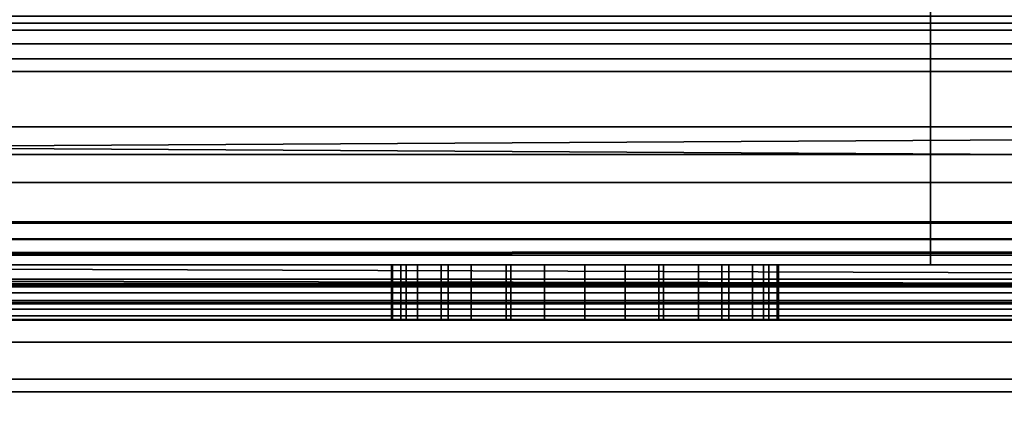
# Model space of a CAD drawing. Header units: millimetres. Extents: x -503 to 6703, y -110 to 249.
# Tile 1000 of 1056: x 4062.77 to 4080.59, y -29.65 to -22.56. Entities that reach past the tile are written whole.
import ezdxf

# ---------------------------------------------------------------- set-up
doc = ezdxf.new("R2010")
doc.units = ezdxf.units.MM
doc.layers.add('152', color=7, linetype='Continuous', true_color=0xffffff)

# ---------------------------------------------------------------- blocks, each defined once
blk = doc.blocks.new('UG_SURFACE_310')
at = {"layer": '152', "color": 250, "linetype": 'Continuous', "lineweight": 35}
for points in [[(4037.5, -21.648, 0.728), (4962.5, -21.648, 0.728), (4962.5, -22.621, 1.379), (4037.5, -22.621, 1.379)], [(4037.5, -23.5, 23.5), (4962.5, -23.5, 23.5), (4962.5, -22.5, 23.5), (4037.5, -22.5, 23.5)], [(4037.5, -22.621, 1.379), (4962.5, -22.621, 1.379), (4962.5, -23.272, 2.352), (4037.5, -23.272, 2.352)], [(4037.5, -23.272, 2.352), (4962.5, -23.272, 2.352), (4962.5, -23.5, 3.5), (4037.5, -23.5, 3.5)], [(4037.5, -23.5, 3.5), (4962.5, -23.5, 3.5), (4962.5, -23.5, 23.5), (4037.5, -23.5, 23.5)]]:
    blk.add_3dface(points, dxfattribs=at)
blk = doc.blocks.new('UG_SURFACE_311')
at = {"layer": '152', "color": 252, "linetype": 'Continuous', "lineweight": 35}
for points in [[(4037.5, -20.228, 24), (4962.5, -20.228, 24), (4962.5, -23.5, 24), (4037.5, -23.5, 24)], [(4037.5, -24.5, 30.5), (4962.5, -24.5, 30.5), (4962.5, -20.25, 30.5), (4037.5, -20.25, 30.5)], [(4037.5, -23, 28), (4962.5, -23, 28), (4962.5, -23.5, 29.5), (4037.5, -23.5, 29.5)], [(4037.5, -23.5, 26.5), (4962.5, -23.5, 26.5), (4962.5, -23, 28), (4037.5, -23, 28)], [(4037.5, -23.5, 0.5), (4962.5, -23.5, 0.5), (4962.5, -24.5, 0.5), (4037.5, -24.5, 0.5)], [(4037.5, -23.5, 24), (4962.5, -23.5, 24), (4962.5, -23.5, 0.5), (4037.5, -23.5, 0.5)], [(4037.5, -23.5, 29.5), (4962.5, -23.5, 29.5), (4962.5, -24.5, 29.5), (4037.5, -24.5, 29.5)], [(4037.5, -24.5, 26.5), (4962.5, -24.5, 26.5), (4962.5, -23.5, 26.5), (4037.5, -23.5, 26.5)], [(4037.5, -24.5, 0.5), (4962.5, -24.5, 0.5), (4962.5, -24.5, 26.5), (4037.5, -24.5, 26.5)], [(4037.5, -24.5, 29.5), (4962.5, -24.5, 29.5), (4962.5, -24.5, 30.5), (4037.5, -24.5, 30.5)]]:
    blk.add_3dface(points, dxfattribs=at)
blk = doc.blocks.new('UG_SURFACE_313')
at = {"layer": '152', "color": 35, "linetype": 'Continuous', "lineweight": 35}
for points in [[(4040, -14.5, 1002), (4114, -14.5, 1002), (4114, -27, 1002), (4040, -27, 1002)], [(4114, -14.5, 1159), (4040, -14.5, 1159), (4040, -27, 1159), (4114, -27, 1159)], [(4079.25, -14.5, 1003), (4040, -14.5, 1003), (4040, -27, 1003), (4079.25, -27, 1003)], [(4079.25, -27, 1158), (4040, -27, 1158), (4040, -14.5, 1158), (4079.25, -14.5, 1158)], [(4082.75, -14.5, 1003), (4079.25, -14.5, 1003), (4079.25, -27, 1003), (4082.75, -27, 1003)], [(4079.25, -14.5, 1158), (4082.75, -14.5, 1158), (4082.75, -27, 1158), (4079.25, -27, 1158)], [(4963, -30, 2017), (4963, -19.41, 2017), (4037, -19.41, 2017), (4037, -24.75, 2017)], [(4039, -19.41, 30.5), (4961, -19.41, 30.5), (4037, -25, 30.5), (4037, -24.75, 30.5)], [(4961, -19.41, 30.5), (4963, -19.41, 30.5), (4963, -25, 30.5), (4037, -25, 30.5)], [(4127, -22.753, 1171.853), (4040, -22.753, 1171.853), (4040, -19.5, 1172.5), (4127, -19.5, 1172.5)], [(4127, -19.5, 996.5), (4040, -19.5, 996.5), (4040, -22.753, 997.147), (4127, -22.753, 997.147)], [(4127, -25.51, 1170.01), (4040, -25.51, 1170.01), (4040, -22.753, 1171.853), (4127, -22.753, 1171.853)], [(4127, -22.753, 997.147), (4040, -22.753, 997.147), (4040, -25.51, 998.99), (4127, -25.51, 998.99)], [(4037, -24.75, 2017), (4037, -30, 2017), (4963, -30, 2017)], [(4037, -30), (4037, -25), (4963, -25), (4963, -30)], [(4037, -25), (4037, -25, 30.5), (4963, -25, 30.5), (4963, -25)], [(4127, -27.353, 1167.253), (4040, -27.353, 1167.253), (4040, -25.51, 1170.01), (4127, -25.51, 1170.01)], [(4127, -25.51, 998.99), (4040, -25.51, 998.99), (4040, -27.353, 1001.747), (4127, -27.353, 1001.747)], [(4040, -27, 1002), (4114, -27, 1002), (4113.979, -27.257, 1002.051)], [(4113.979, -27.257, 1002.051), (4040, -27.26, 1002.035), (4040, -27, 1002)], [(4114, -27, 1159), (4040, -27, 1159), (4040, -27.383, 1158.924), (4113.968, -27.383, 1158.924)], [(4040, -27, 1014.25), (4070.525, -27, 1021.525), (4071.661, -27, 1020.766)], [(4040, -27, 1014.25), (4040, -27, 1035), (4069.5, -27, 1026), (4069.5, -27, 1024)], [(4040, -27, 1014.25), (4069.767, -27, 1022.661), (4070.525, -27, 1021.525)], [(4040, -27, 1035), (4069.767, -27, 1027.339), (4069.5, -27, 1026)], [(4071.661, -27, 1020.766), (4073, -27, 1020.5), (4079.25, -27, 1014.25), (4040, -27, 1014.25)], [(4040, -27, 1035), (4070.525, -27, 1028.475), (4069.767, -27, 1027.339)], [(4040, -27, 1035), (4079.25, -27, 1035), (4073, -27, 1029.5), (4071.661, -27, 1029.234)], [(4071.661, -27, 1029.234), (4070.525, -27, 1028.475), (4040, -27, 1035)], [(4069.5, -27, 1024), (4069.767, -27, 1022.661), (4040, -27, 1014.25)], [(4079.25, -27, 1097.25), (4040, -27, 1097.25), (4072.272, -27, 1100.577), (4073.728, -27, 1100.577)], [(4040, -27, 1097.25), (4069.969, -27, 1102.25), (4070.943, -27, 1101.168)], [(4040, -27, 1110.75), (4079.25, -27, 1110.75), (4073, -27, 1107.5), (4071.577, -27, 1107.197)], [(4070.943, -27, 1101.168), (4072.272, -27, 1100.577), (4040, -27, 1097.25)], [(4040, -27, 1097.25), (4040, -27, 1110.75), (4069.671, -27, 1105.082), (4069.519, -27, 1103.634)], [(4071.577, -27, 1107.197), (4070.399, -27, 1106.342), (4040, -27, 1110.75)], [(4070.399, -27, 1106.342), (4069.671, -27, 1105.082), (4040, -27, 1110.75)], [(4069.519, -27, 1103.634), (4069.969, -27, 1102.25), (4040, -27, 1097.25)], [(4079.25, -27, 1158), (4079.25, -27, 1129.75), (4040, -27, 1129.75), (4040, -27, 1158)], [(4079.25, -27, 1129.75), (4079.25, -27, 1110.75), (4040, -27, 1110.75), (4040, -27, 1129.75)], [(4079.25, -27, 1097.25), (4079.25, -27, 1090.5), (4040, -27, 1090.5), (4040, -27, 1097.25)], [(4079.25, -27, 1090.5), (4079.25, -27, 1035), (4040, -27, 1035), (4040, -27, 1090.5)], [(4079.25, -27, 1014.25), (4079.25, -27, 1003), (4040, -27, 1003), (4040, -27, 1014.25)], [(4069.5, -28, 1026), (4069.5, -27, 1026), (4069.767, -27, 1027.339), (4069.767, -28, 1027.339)], [(4069.5, -27, 1024), (4069.5, -27, 1026), (4069.5, -28, 1026), (4069.5, -28, 1024)], [(4069.767, -28, 1022.661), (4069.767, -27, 1022.661), (4069.5, -27, 1024), (4069.5, -28, 1024)], [(4069.519, -28, 1103.634), (4069.519, -27, 1103.634), (4069.671, -27, 1105.082), (4069.671, -28, 1105.082)], [(4069.969, -28, 1102.25), (4069.969, -27, 1102.25), (4069.519, -27, 1103.634), (4069.519, -28, 1103.634)], [(4069.671, -28, 1105.082), (4069.671, -27, 1105.082), (4070.399, -27, 1106.342), (4070.399, -28, 1106.342)], [(4069.767, -28, 1027.339), (4069.767, -27, 1027.339), (4070.525, -27, 1028.475), (4070.525, -28, 1028.475)], [(4070.525, -28, 1021.525), (4070.525, -27, 1021.525), (4069.767, -27, 1022.661), (4069.767, -28, 1022.661)], [(4070.943, -28, 1101.168), (4070.943, -27, 1101.168), (4069.969, -27, 1102.25), (4069.969, -28, 1102.25)], [(4070.399, -28, 1106.342), (4070.399, -27, 1106.342), (4071.577, -27, 1107.197), (4071.577, -28, 1107.197)], [(4070.525, -28, 1028.475), (4070.525, -27, 1028.475), (4071.661, -27, 1029.234), (4071.661, -28, 1029.234)], [(4071.661, -28, 1020.766), (4071.661, -27, 1020.766), (4070.525, -27, 1021.525), (4070.525, -28, 1021.525)], [(4072.272, -28, 1100.577), (4072.272, -27, 1100.577), (4070.943, -27, 1101.168), (4070.943, -28, 1101.168)], [(4071.577, -28, 1107.197), (4071.577, -27, 1107.197), (4073, -27, 1107.5), (4073, -28, 1107.5)], [(4071.661, -28, 1029.234), (4071.661, -27, 1029.234), (4073, -27, 1029.5), (4073, -28, 1029.5)], [(4073, -28, 1020.5), (4073, -27, 1020.5), (4071.661, -27, 1020.766), (4071.661, -28, 1020.766)], [(4073.728, -28, 1100.577), (4073.728, -27, 1100.577), (4072.272, -27, 1100.577), (4072.272, -28, 1100.577)], [(4079.25, -27, 1014.25), (4073, -27, 1020.5), (4074.339, -27, 1020.766)], [(4074.424, -27, 1107.197), (4073, -27, 1107.5), (4079.25, -27, 1110.75)], [(4074.339, -27, 1029.234), (4073, -27, 1029.5), (4079.25, -27, 1035)], [(4073, -28, 1029.5), (4073, -27, 1029.5), (4074.339, -27, 1029.234), (4074.339, -28, 1029.234)], [(4074.339, -28, 1020.766), (4074.339, -27, 1020.766), (4073, -27, 1020.5), (4073, -28, 1020.5)], [(4073, -28, 1107.5), (4073, -27, 1107.5), (4074.424, -27, 1107.197), (4074.424, -28, 1107.197)], [(4079.25, -27, 1097.25), (4073.728, -27, 1100.577), (4075.057, -27, 1101.168)], [(4075.057, -28, 1101.168), (4075.057, -27, 1101.168), (4073.728, -27, 1100.577), (4073.728, -28, 1100.577)], [(4079.25, -27, 1035), (4075.475, -27, 1028.475), (4074.339, -27, 1029.234)], [(4074.339, -27, 1020.766), (4075.475, -27, 1021.525), (4079.25, -27, 1014.25)], [(4074.339, -28, 1029.234), (4074.339, -27, 1029.234), (4075.475, -27, 1028.475), (4075.475, -28, 1028.475)], [(4075.475, -28, 1021.525), (4075.475, -27, 1021.525), (4074.339, -27, 1020.766), (4074.339, -28, 1020.766)], [(4079.25, -27, 1110.75), (4075.601, -27, 1106.342), (4074.424, -27, 1107.197)], [(4074.424, -28, 1107.197), (4074.424, -27, 1107.197), (4075.601, -27, 1106.342), (4075.601, -28, 1106.342)], [(4075.057, -27, 1101.168), (4076.031, -27, 1102.25), (4079.25, -27, 1097.25)], [(4076.031, -28, 1102.25), (4076.031, -27, 1102.25), (4075.057, -27, 1101.168), (4075.057, -28, 1101.168)], [(4079.25, -27, 1035), (4076.233, -27, 1027.339), (4075.475, -27, 1028.475)], [(4075.475, -27, 1021.525), (4076.233, -27, 1022.661), (4079.25, -27, 1014.25)], [(4075.475, -28, 1028.475), (4075.475, -27, 1028.475), (4076.233, -27, 1027.339), (4076.233, -28, 1027.339)], [(4076.233, -28, 1022.661), (4076.233, -27, 1022.661), (4075.475, -27, 1021.525), (4075.475, -28, 1021.525)], [(4079.25, -27, 1110.75), (4076.329, -27, 1105.082), (4075.601, -27, 1106.342)], [(4075.601, -28, 1106.342), (4075.601, -27, 1106.342), (4076.329, -27, 1105.082), (4076.329, -28, 1105.082)], [(4079.25, -27, 1097.25), (4076.031, -27, 1102.25), (4076.481, -27, 1103.634)], [(4076.481, -28, 1103.634), (4076.481, -27, 1103.634), (4076.031, -27, 1102.25), (4076.031, -28, 1102.25)], [(4079.25, -27, 1014.25), (4076.233, -27, 1022.661), (4076.5, -27, 1024)], [(4076.5, -27, 1026), (4076.233, -27, 1027.339), (4079.25, -27, 1035)], [(4076.233, -28, 1027.339), (4076.233, -27, 1027.339), (4076.5, -27, 1026), (4076.5, -28, 1026)], [(4076.5, -28, 1024), (4076.5, -27, 1024), (4076.233, -27, 1022.661), (4076.233, -28, 1022.661)], [(4076.481, -27, 1103.634), (4076.329, -27, 1105.082), (4079.25, -27, 1110.75), (4079.25, -27, 1097.25)], [(4076.329, -28, 1105.082), (4076.329, -27, 1105.082), (4076.481, -27, 1103.634), (4076.481, -28, 1103.634)], [(4079.25, -27, 1035), (4079.25, -27, 1014.25), (4076.5, -27, 1024), (4076.5, -27, 1026)], [(4076.5, -27, 1026), (4076.5, -27, 1024), (4076.5, -28, 1024), (4076.5, -28, 1026)], [(4079.25, -27, 1110.75), (4082.75, -27, 1110.75), (4082.75, -27, 1107.185), (4082.055, -27, 1105.045)], [(4082.055, -27, 1105.045), (4082.489, -27, 1100.91), (4079.25, -27, 1097.25), (4079.25, -27, 1110.75)], [(4082.489, -27, 1100.91), (4082.75, -27, 1100.459), (4082.75, -27, 1097.25), (4079.25, -27, 1097.25)], [(4082.75, -27, 1158), (4082.75, -27, 1129.75), (4079.25, -27, 1129.75), (4079.25, -27, 1158)], [(4082.75, -27, 1129.75), (4082.75, -27, 1110.75), (4079.25, -27, 1110.75), (4079.25, -27, 1129.75)], [(4082.75, -27, 1097.25), (4082.75, -27, 1090.5), (4079.25, -27, 1090.5), (4079.25, -27, 1097.25)], [(4082.75, -27, 1090.5), (4082.75, -27, 1035), (4079.25, -27, 1035), (4079.25, -27, 1090.5)], [(4082.75, -27, 1035), (4082.75, -27, 1014.25), (4079.25, -27, 1014.25), (4079.25, -27, 1035)], [(4082.75, -27, 1014.25), (4082.75, -27, 1003), (4079.25, -27, 1003), (4079.25, -27, 1014.25)], [(4040, -27.26, 1002.035), (4113.979, -27.257, 1002.051), (4113.968, -27.383, 1002.076)], [(4040, -27.26, 1002.035), (4113.968, -27.383, 1002.076), (4113.944, -27.503, 1002.136)], [(4113.944, -27.503, 1002.136), (4040, -27.503, 1002.136), (4040, -27.26, 1002.035)], [(4127, -28, 1164), (4040, -28, 1164), (4040, -27.353, 1167.253), (4127, -27.353, 1167.253)], [(4127, -27.353, 1001.747), (4040, -27.353, 1001.747), (4040, -27.503, 1002.136), (4113.944, -27.503, 1002.136)], [(4113.968, -27.383, 1158.924), (4040, -27.383, 1158.924), (4040, -27.707, 1158.707), (4113.879, -27.707, 1158.707)], [(4113.879, -27.707, 1158.707), (4040, -27.707, 1158.707), (4040, -27.924, 1158.383), (4113.744, -27.924, 1158.383)], [(4113.744, -27.924, 1158.383), (4040, -27.924, 1158.383), (4040, -28, 1158), (4113.586, -28, 1158)], [(4113.586, -28, 1158), (4040, -28, 1158), (4040, -28, 1164), (4127, -28, 1164)], [(4069.5, -28, 1024), (4074.339, -28, 1020.766), (4073, -28, 1020.5), (4071.661, -28, 1020.766)], [(4069.5, -28, 1024), (4076.5, -28, 1024), (4076.233, -28, 1022.661), (4075.475, -28, 1021.525)], [(4076.5, -28, 1026), (4069.5, -28, 1026), (4069.767, -28, 1027.339), (4070.525, -28, 1028.475)], [(4075.475, -28, 1021.525), (4074.339, -28, 1020.766), (4069.5, -28, 1024)], [(4069.5, -28, 1024), (4069.5, -28, 1026), (4076.5, -28, 1026), (4076.5, -28, 1024)], [(4071.661, -28, 1020.766), (4070.525, -28, 1021.525), (4069.767, -28, 1022.661), (4069.5, -28, 1024)], [(4069.969, -28, 1102.25), (4069.519, -28, 1103.634), (4069.671, -28, 1105.082), (4073, -28, 1104)], [(4069.671, -28, 1105.082), (4070.399, -28, 1106.342), (4071.577, -28, 1107.197), (4073, -28, 1104)], [(4072.272, -28, 1100.577), (4070.943, -28, 1101.168), (4069.969, -28, 1102.25), (4073, -28, 1104)], [(4070.525, -28, 1028.475), (4071.661, -28, 1029.234), (4076.5, -28, 1026)], [(4071.577, -28, 1107.197), (4073, -28, 1107.5), (4074.424, -28, 1107.197), (4073, -28, 1104)], [(4076.5, -28, 1026), (4071.661, -28, 1029.234), (4073, -28, 1029.5), (4074.339, -28, 1029.234)], [(4075.057, -28, 1101.168), (4073.728, -28, 1100.577), (4072.272, -28, 1100.577), (4073, -28, 1104)], [(4073, -28, 1104), (4074.424, -28, 1107.197), (4075.601, -28, 1106.342)], [(4075.601, -28, 1106.342), (4076.329, -28, 1105.082), (4076.481, -28, 1103.634), (4073, -28, 1104)], [(4076.481, -28, 1103.634), (4076.031, -28, 1102.25), (4075.057, -28, 1101.168), (4073, -28, 1104)], [(4074.339, -28, 1029.234), (4075.475, -28, 1028.475), (4076.233, -28, 1027.339), (4076.5, -28, 1026)]]:
    blk.add_3dface(points, dxfattribs=at)
blk = doc.blocks.new('UG_SURFACE_335')
at = {"layer": '152', "color": 252, "linetype": 'Continuous', "lineweight": 35}
for points in [[(4114, -14.5, 1159), (4040, -14.5, 1159), (4040, -27, 1159), (4114, -27, 1159)], [(4040, -14.5, 1002), (4114, -14.5, 1002), (4114, -27, 1002), (4040, -27, 1002)], [(4079.25, -14.5, 1003), (4040, -14.5, 1003), (4040, -27, 1003), (4079.25, -27, 1003)], [(4079.25, -27, 1158), (4040, -27, 1158), (4040, -14.5, 1158), (4079.25, -14.5, 1158)], [(4082.75, -14.5, 1003), (4079.25, -14.5, 1003), (4079.25, -27, 1003), (4082.75, -27, 1003)], [(4079.25, -14.5, 1158), (4082.75, -14.5, 1158), (4082.75, -27, 1158), (4079.25, -27, 1158)], [(4114, -27, 1159), (4040, -27, 1159), (4040, -27.383, 1158.924), (4113.968, -27.383, 1158.924)], [(4113.968, -27.383, 1002.076), (4040, -27.383, 1002.076), (4040, -27, 1002), (4114, -27, 1002)], [(4040, -27, 1014.25), (4070.525, -27, 1021.525), (4071.661, -27, 1020.766)], [(4040, -27, 1014.25), (4040, -27, 1035), (4069.5, -27, 1026), (4069.5, -27, 1024)], [(4040, -27, 1014.25), (4069.767, -27, 1022.661), (4070.525, -27, 1021.525)], [(4040, -27, 1035), (4069.767, -27, 1027.339), (4069.5, -27, 1026)], [(4071.661, -27, 1020.766), (4073, -27, 1020.5), (4079.25, -27, 1014.25), (4040, -27, 1014.25)], [(4040, -27, 1035), (4070.525, -27, 1028.475), (4069.767, -27, 1027.339)], [(4040, -27, 1035), (4079.25, -27, 1035), (4073, -27, 1029.5), (4071.661, -27, 1029.234)], [(4071.661, -27, 1029.234), (4070.525, -27, 1028.475), (4040, -27, 1035)], [(4069.5, -27, 1024), (4069.767, -27, 1022.661), (4040, -27, 1014.25)], [(4079.25, -27, 1097.25), (4040, -27, 1097.25), (4072.272, -27, 1100.577), (4073.728, -27, 1100.577)], [(4040, -27, 1097.25), (4069.969, -27, 1102.25), (4070.943, -27, 1101.168)], [(4040, -27, 1110.75), (4079.25, -27, 1110.75), (4073, -27, 1107.5), (4071.577, -27, 1107.197)], [(4070.943, -27, 1101.168), (4072.272, -27, 1100.577), (4040, -27, 1097.25)], [(4040, -27, 1097.25), (4040, -27, 1110.75), (4069.671, -27, 1105.082), (4069.519, -27, 1103.634)], [(4071.577, -27, 1107.197), (4070.399, -27, 1106.342), (4040, -27, 1110.75)], [(4070.399, -27, 1106.342), (4069.671, -27, 1105.082), (4040, -27, 1110.75)], [(4069.519, -27, 1103.634), (4069.969, -27, 1102.25), (4040, -27, 1097.25)], [(4079.25, -27, 1158), (4079.25, -27, 1129.75), (4040, -27, 1129.75), (4040, -27, 1158)], [(4079.25, -27, 1129.75), (4079.25, -27, 1110.75), (4040, -27, 1110.75), (4040, -27, 1129.75)], [(4079.25, -27, 1097.25), (4079.25, -27, 1090.5), (4040, -27, 1090.5), (4040, -27, 1097.25)], [(4079.25, -27, 1090.5), (4079.25, -27, 1035), (4040, -27, 1035), (4040, -27, 1090.5)], [(4079.25, -27, 1014.25), (4079.25, -27, 1003), (4040, -27, 1003), (4040, -27, 1014.25)], [(4069.5, -28, 1026), (4069.5, -27, 1026), (4069.767, -27, 1027.339), (4069.767, -28, 1027.339)], [(4069.5, -27, 1024), (4069.5, -27, 1026), (4069.5, -28, 1026), (4069.5, -28, 1024)], [(4069.767, -28, 1022.661), (4069.767, -27, 1022.661), (4069.5, -27, 1024), (4069.5, -28, 1024)], [(4069.519, -28, 1103.634), (4069.519, -27, 1103.634), (4069.671, -27, 1105.082), (4069.671, -28, 1105.082)], [(4069.969, -28, 1102.25), (4069.969, -27, 1102.25), (4069.519, -27, 1103.634), (4069.519, -28, 1103.634)], [(4069.671, -28, 1105.082), (4069.671, -27, 1105.082), (4070.399, -27, 1106.342), (4070.399, -28, 1106.342)], [(4069.767, -28, 1027.339), (4069.767, -27, 1027.339), (4070.525, -27, 1028.475), (4070.525, -28, 1028.475)], [(4070.525, -28, 1021.525), (4070.525, -27, 1021.525), (4069.767, -27, 1022.661), (4069.767, -28, 1022.661)], [(4070.943, -28, 1101.168), (4070.943, -27, 1101.168), (4069.969, -27, 1102.25), (4069.969, -28, 1102.25)], [(4070.399, -28, 1106.342), (4070.399, -27, 1106.342), (4071.577, -27, 1107.197), (4071.577, -28, 1107.197)], [(4070.525, -28, 1028.475), (4070.525, -27, 1028.475), (4071.661, -27, 1029.234), (4071.661, -28, 1029.234)], [(4071.661, -28, 1020.766), (4071.661, -27, 1020.766), (4070.525, -27, 1021.525), (4070.525, -28, 1021.525)], [(4072.272, -28, 1100.577), (4072.272, -27, 1100.577), (4070.943, -27, 1101.168), (4070.943, -28, 1101.168)], [(4071.577, -28, 1107.197), (4071.577, -27, 1107.197), (4073, -27, 1107.5), (4073, -28, 1107.5)], [(4071.661, -28, 1029.234), (4071.661, -27, 1029.234), (4073, -27, 1029.5), (4073, -28, 1029.5)], [(4073, -28, 1020.5), (4073, -27, 1020.5), (4071.661, -27, 1020.766), (4071.661, -28, 1020.766)], [(4073.728, -28, 1100.577), (4073.728, -27, 1100.577), (4072.272, -27, 1100.577), (4072.272, -28, 1100.577)], [(4073, -28, 1029.5), (4073, -27, 1029.5), (4074.339, -27, 1029.234), (4074.339, -28, 1029.234)], [(4074.339, -28, 1020.766), (4074.339, -27, 1020.766), (4073, -27, 1020.5), (4073, -28, 1020.5)], [(4073, -28, 1107.5), (4073, -27, 1107.5), (4074.424, -27, 1107.197), (4074.424, -28, 1107.197)], [(4079.25, -27, 1014.25), (4073, -27, 1020.5), (4074.339, -27, 1020.766)], [(4074.424, -27, 1107.197), (4073, -27, 1107.5), (4079.25, -27, 1110.75)], [(4074.339, -27, 1029.234), (4073, -27, 1029.5), (4079.25, -27, 1035)], [(4075.057, -28, 1101.168), (4075.057, -27, 1101.168), (4073.728, -27, 1100.577), (4073.728, -28, 1100.577)], [(4079.25, -27, 1097.25), (4073.728, -27, 1100.577), (4075.057, -27, 1101.168)], [(4074.339, -28, 1029.234), (4074.339, -27, 1029.234), (4075.475, -27, 1028.475), (4075.475, -28, 1028.475)], [(4075.475, -28, 1021.525), (4075.475, -27, 1021.525), (4074.339, -27, 1020.766), (4074.339, -28, 1020.766)], [(4079.25, -27, 1035), (4075.475, -27, 1028.475), (4074.339, -27, 1029.234)], [(4074.339, -27, 1020.766), (4075.475, -27, 1021.525), (4079.25, -27, 1014.25)], [(4074.424, -28, 1107.197), (4074.424, -27, 1107.197), (4075.601, -27, 1106.342), (4075.601, -28, 1106.342)], [(4079.25, -27, 1110.75), (4075.601, -27, 1106.342), (4074.424, -27, 1107.197)], [(4076.031, -28, 1102.25), (4076.031, -27, 1102.25), (4075.057, -27, 1101.168), (4075.057, -28, 1101.168)], [(4075.057, -27, 1101.168), (4076.031, -27, 1102.25), (4079.25, -27, 1097.25)], [(4075.475, -28, 1028.475), (4075.475, -27, 1028.475), (4076.233, -27, 1027.339), (4076.233, -28, 1027.339)], [(4076.233, -28, 1022.661), (4076.233, -27, 1022.661), (4075.475, -27, 1021.525), (4075.475, -28, 1021.525)], [(4079.25, -27, 1035), (4076.233, -27, 1027.339), (4075.475, -27, 1028.475)], [(4075.475, -27, 1021.525), (4076.233, -27, 1022.661), (4079.25, -27, 1014.25)], [(4075.601, -28, 1106.342), (4075.601, -27, 1106.342), (4076.329, -27, 1105.082), (4076.329, -28, 1105.082)], [(4079.25, -27, 1110.75), (4076.329, -27, 1105.082), (4075.601, -27, 1106.342)], [(4076.481, -28, 1103.634), (4076.481, -27, 1103.634), (4076.031, -27, 1102.25), (4076.031, -28, 1102.25)], [(4079.25, -27, 1097.25), (4076.031, -27, 1102.25), (4076.481, -27, 1103.634)], [(4076.233, -28, 1027.339), (4076.233, -27, 1027.339), (4076.5, -27, 1026), (4076.5, -28, 1026)], [(4076.5, -28, 1024), (4076.5, -27, 1024), (4076.233, -27, 1022.661), (4076.233, -28, 1022.661)], [(4079.25, -27, 1014.25), (4076.233, -27, 1022.661), (4076.5, -27, 1024)], [(4076.5, -27, 1026), (4076.233, -27, 1027.339), (4079.25, -27, 1035)], [(4076.329, -28, 1105.082), (4076.329, -27, 1105.082), (4076.481, -27, 1103.634), (4076.481, -28, 1103.634)], [(4076.481, -27, 1103.634), (4076.329, -27, 1105.082), (4079.25, -27, 1110.75), (4079.25, -27, 1097.25)], [(4076.5, -27, 1026), (4076.5, -27, 1024), (4076.5, -28, 1024), (4076.5, -28, 1026)], [(4079.25, -27, 1035), (4079.25, -27, 1014.25), (4076.5, -27, 1024), (4076.5, -27, 1026)], [(4079.25, -27, 1110.75), (4082.75, -27, 1110.75), (4082.75, -27, 1107.185), (4082.055, -27, 1105.045)], [(4082.055, -27, 1105.045), (4082.489, -27, 1100.91), (4079.25, -27, 1097.25), (4079.25, -27, 1110.75)], [(4082.489, -27, 1100.91), (4082.75, -27, 1100.459), (4082.75, -27, 1097.25), (4079.25, -27, 1097.25)], [(4082.75, -27, 1158), (4082.75, -27, 1129.75), (4079.25, -27, 1129.75), (4079.25, -27, 1158)], [(4082.75, -27, 1129.75), (4082.75, -27, 1110.75), (4079.25, -27, 1110.75), (4079.25, -27, 1129.75)], [(4082.75, -27, 1097.25), (4082.75, -27, 1090.5), (4079.25, -27, 1090.5), (4079.25, -27, 1097.25)], [(4082.75, -27, 1090.5), (4082.75, -27, 1035), (4079.25, -27, 1035), (4079.25, -27, 1090.5)], [(4082.75, -27, 1035), (4082.75, -27, 1014.25), (4079.25, -27, 1014.25), (4079.25, -27, 1035)], [(4082.75, -27, 1014.25), (4082.75, -27, 1003), (4079.25, -27, 1003), (4079.25, -27, 1014.25)], [(4113.968, -27.383, 1158.924), (4040, -27.383, 1158.924), (4040, -27.707, 1158.707), (4113.879, -27.707, 1158.707)], [(4113.879, -27.707, 1002.293), (4040, -27.707, 1002.293), (4040, -27.383, 1002.076), (4113.968, -27.383, 1002.076)], [(4113.879, -27.707, 1158.707), (4040, -27.707, 1158.707), (4040, -27.924, 1158.383), (4113.744, -27.924, 1158.383)], [(4113.744, -27.924, 1002.617), (4040, -27.924, 1002.617), (4040, -27.707, 1002.293), (4113.879, -27.707, 1002.293)], [(4113.744, -27.924, 1158.383), (4040, -27.924, 1158.383), (4040, -28, 1158), (4079.25, -28, 1158)], [(4079.25, -28, 1003), (4040, -28, 1003), (4040, -27.924, 1002.617), (4113.744, -27.924, 1002.617)], [(4113.744, -27.924, 1158.383), (4079.25, -28, 1158), (4082.75, -28, 1158)], [(4082.75, -28, 1003), (4079.25, -28, 1003), (4113.744, -27.924, 1002.617)], [(4040, -28, 1035), (4040, -28, 1014.25), (4069.5, -28, 1024), (4069.5, -28, 1026)], [(4040, -28, 1014.25), (4069.767, -28, 1022.661), (4069.5, -28, 1024)], [(4069.5, -28, 1026), (4069.767, -28, 1027.339), (4040, -28, 1035)], [(4040, -28, 1035), (4070.525, -28, 1028.475), (4071.661, -28, 1029.234)], [(4040, -28, 1014.25), (4070.525, -28, 1021.525), (4069.767, -28, 1022.661)], [(4069.767, -28, 1027.339), (4070.525, -28, 1028.475), (4040, -28, 1035)], [(4040, -28, 1014.25), (4079.25, -28, 1014.25), (4073, -28, 1020.5), (4071.661, -28, 1020.766)], [(4071.661, -28, 1020.766), (4070.525, -28, 1021.525), (4040, -28, 1014.25)], [(4071.661, -28, 1029.234), (4073, -28, 1029.5), (4079.25, -28, 1035), (4040, -28, 1035)], [(4040, -28, 1110.75), (4070.399, -28, 1106.342), (4071.577, -28, 1107.197)], [(4040, -28, 1110.75), (4069.671, -28, 1105.082), (4070.399, -28, 1106.342)], [(4071.577, -28, 1107.197), (4073, -28, 1107.5), (4079.25, -28, 1110.75), (4040, -28, 1110.75)], [(4040, -28, 1097.25), (4069.969, -28, 1102.25), (4069.519, -28, 1103.634)], [(4069.519, -28, 1103.634), (4069.671, -28, 1105.082), (4040, -28, 1110.75), (4040, -28, 1097.25)], [(4040, -28, 1097.25), (4072.272, -28, 1100.577), (4070.943, -28, 1101.168)], [(4040, -28, 1097.25), (4079.25, -28, 1097.25), (4073.728, -28, 1100.577), (4072.272, -28, 1100.577)], [(4070.943, -28, 1101.168), (4069.969, -28, 1102.25), (4040, -28, 1097.25)], [(4040, -28, 1158), (4040, -28, 1129.75), (4079.25, -28, 1129.75), (4079.25, -28, 1158)], [(4040, -28, 1129.75), (4040, -28, 1110.75), (4079.25, -28, 1110.75), (4079.25, -28, 1129.75)], [(4040, -28, 1097.25), (4040, -28, 1090.5), (4079.25, -28, 1090.5), (4079.25, -28, 1097.25)], [(4040, -28, 1090.5), (4040, -28, 1035), (4079.25, -28, 1035), (4079.25, -28, 1090.5)], [(4040, -28, 1014.25), (4040, -28, 1003), (4079.25, -28, 1003), (4079.25, -28, 1014.25)], [(4079.25, -28, 1035), (4073, -28, 1029.5), (4074.339, -28, 1029.234)], [(4079.25, -28, 1110.75), (4073, -28, 1107.5), (4074.424, -28, 1107.197)], [(4074.339, -28, 1020.766), (4073, -28, 1020.5), (4079.25, -28, 1014.25)], [(4075.057, -28, 1101.168), (4073.728, -28, 1100.577), (4079.25, -28, 1097.25)], [(4079.25, -28, 1014.25), (4075.475, -28, 1021.525), (4074.339, -28, 1020.766)], [(4074.339, -28, 1029.234), (4075.475, -28, 1028.475), (4079.25, -28, 1035)], [(4074.424, -28, 1107.197), (4075.601, -28, 1106.342), (4079.25, -28, 1110.75)], [(4079.25, -28, 1097.25), (4076.031, -28, 1102.25), (4075.057, -28, 1101.168)], [(4079.25, -28, 1014.25), (4076.233, -28, 1022.661), (4075.475, -28, 1021.525)], [(4075.475, -28, 1028.475), (4076.233, -28, 1027.339), (4079.25, -28, 1035)], [(4075.601, -28, 1106.342), (4076.329, -28, 1105.082), (4079.25, -28, 1110.75)], [(4076.481, -28, 1103.634), (4076.031, -28, 1102.25), (4079.25, -28, 1097.25)], [(4079.25, -28, 1035), (4076.233, -28, 1027.339), (4076.5, -28, 1026)], [(4076.5, -28, 1024), (4076.233, -28, 1022.661), (4079.25, -28, 1014.25)], [(4079.25, -28, 1097.25), (4079.25, -28, 1110.75), (4076.329, -28, 1105.082), (4076.481, -28, 1103.634)], [(4079.25, -28, 1014.25), (4079.25, -28, 1035), (4076.5, -28, 1026), (4076.5, -28, 1024)], [(4079.25, -28, 1110.75), (4079.25, -28, 1097.25), (4082.489, -28, 1100.91), (4082.055, -28, 1105.045)], [(4079.25, -28, 1097.25), (4082.75, -28, 1097.25), (4082.75, -28, 1100.459), (4082.489, -28, 1100.91)], [(4082.055, -28, 1105.045), (4082.75, -28, 1107.185), (4082.75, -28, 1110.75), (4079.25, -28, 1110.75)], [(4079.25, -28, 1158), (4079.25, -28, 1129.75), (4082.75, -28, 1129.75), (4082.75, -28, 1158)], [(4079.25, -28, 1129.75), (4079.25, -28, 1110.75), (4082.75, -28, 1110.75), (4082.75, -28, 1129.75)], [(4079.25, -28, 1097.25), (4079.25, -28, 1090.5), (4082.75, -28, 1090.5), (4082.75, -28, 1097.25)], [(4079.25, -28, 1090.5), (4079.25, -28, 1035), (4082.75, -28, 1035), (4082.75, -28, 1090.5)], [(4079.25, -28, 1035), (4079.25, -28, 1014.25), (4082.75, -28, 1014.25), (4082.75, -28, 1035)], [(4079.25, -28, 1014.25), (4079.25, -28, 1003), (4082.75, -28, 1003), (4082.75, -28, 1014.25)]]:
    blk.add_3dface(points, dxfattribs=at)
blk = doc.blocks.new('UG_SURFACE_386')
at = {"layer": '152', "color": 252, "linetype": 'Continuous', "lineweight": 35}
for points in [[(4031.5, -26.22, 2021.75), (4968.5, -26.22, 2021.75), (4968.5, 62.62, 2021.75), (4031.5, 62.62, 2021.75)], [(4033, -26.22, 2020.25), (4033, 62.62, 2020.25), (4967, 62.62, 2020.25), (4967, -26.22, 2020.25)], [(3978, -9.3, 2075.25), (3978, -26.22, 2075.25), (5022, -26.22, 2075.25), (5022, -9.3, 2075.25)], [(3979.5, -9.3, 2073.75), (5020.5, -9.3, 2073.75), (5020.5, -26.22, 2073.75), (3979.5, -26.22, 2073.75)], [(5022, -26.22, 2075.25), (3978, -26.22, 2075.25), (3978.059, -26.821, 2075.191)], [(5021.941, -26.821, 2075.191), (5022, -26.22, 2075.25), (3978.059, -26.821, 2075.191)], [(3979.5, -26.22, 2073.75), (5020.5, -26.22, 2073.75), (5020.47, -26.528, 2073.72)], [(3979.53, -26.528, 2073.72), (3979.5, -26.22, 2073.75), (5020.47, -26.528, 2073.72)], [(4968.53, -26.528, 2021.78), (4031.5, -26.22, 2021.75), (4031.47, -26.528, 2021.78)], [(4968.53, -26.528, 2021.78), (4968.5, -26.22, 2021.75), (4031.5, -26.22, 2021.75)], [(4032.941, -26.821, 2020.309), (4967, -26.22, 2020.25), (4967.059, -26.821, 2020.309)], [(4032.941, -26.821, 2020.309), (4033, -26.22, 2020.25), (4967, -26.22, 2020.25)], [(5020.47, -26.528, 2073.72), (5020.38, -26.825, 2073.63), (3979.62, -26.825, 2073.63), (3979.53, -26.528, 2073.72)], [(4031.47, -26.528, 2021.78), (4031.38, -26.825, 2021.87), (4968.62, -26.825, 2021.87)], [(4031.47, -26.528, 2021.78), (4968.62, -26.825, 2021.87), (4968.53, -26.528, 2021.78)], [(3978.059, -26.821, 2075.191), (3978.235, -27.399, 2075.016), (5021.766, -27.399, 2075.016), (5021.941, -26.821, 2075.191)], [(5020.037, -27.337, 2073.287), (3979.963, -27.337, 2073.287), (3979.62, -26.825, 2073.63), (5020.38, -26.825, 2073.63)], [(4968.62, -26.825, 2021.87), (4031.38, -26.825, 2021.87), (4031.037, -27.337, 2022.213), (4968.963, -27.337, 2022.213)], [(4967.059, -26.821, 2020.309), (4032.765, -27.399, 2020.484), (4032.941, -26.821, 2020.309)], [(4967.059, -26.821, 2020.309), (4967.235, -27.399, 2020.484), (4032.765, -27.399, 2020.484)], [(5021.766, -27.399, 2075.016), (3978.235, -27.399, 2075.016), (3978.902, -28.398, 2074.348), (5021.098, -28.398, 2074.348)], [(5019.525, -27.68, 2072.775), (3980.475, -27.68, 2072.775), (3979.963, -27.337, 2073.287), (5020.037, -27.337, 2073.287)], [(4968.963, -27.337, 2022.213), (4031.037, -27.337, 2022.213), (4030.525, -27.68, 2022.725), (4969.475, -27.68, 2022.725)], [(4967.902, -28.398, 2021.152), (4032.098, -28.398, 2021.152), (4032.765, -27.399, 2020.484), (4967.235, -27.399, 2020.484)], [(5018.92, -27.8, 2072.17), (3981.08, -27.8, 2072.17), (3980.475, -27.68, 2072.775), (5019.525, -27.68, 2072.775)], [(4969.475, -27.68, 2022.725), (4030.525, -27.68, 2022.725), (4029.92, -27.8, 2023.33), (4970.08, -27.8, 2023.33)], [(3981.08, -27.8, 2072.17), (5018.92, -27.8, 2072.17), (4970.08, -27.8, 2023.33), (4029.92, -27.8, 2023.33)], [(5021.098, -28.398, 2074.348), (3978.902, -28.398, 2074.348), (3979.901, -29.066, 2073.349), (5020.099, -29.066, 2073.349)], [(4968.901, -29.066, 2022.151), (4031.099, -29.066, 2022.151), (4032.098, -28.398, 2021.152), (4967.902, -28.398, 2021.152)], [(5020.099, -29.066, 2073.349), (3979.901, -29.066, 2073.349), (3981.08, -29.3, 2072.17), (5018.92, -29.3, 2072.17)], [(4970.08, -29.3, 2023.33), (4029.92, -29.3, 2023.33), (4031.099, -29.066, 2022.151), (4968.901, -29.066, 2022.151)], [(3981.08, -29.3, 2072.17), (4029.92, -29.3, 2023.33), (4970.08, -29.3, 2023.33), (5018.92, -29.3, 2072.17)]]:
    blk.add_3dface(points, dxfattribs=at)
blk = doc.blocks.new('UG_SURFACE_397')
at = {"layer": '152', "color": 252, "linetype": 'Continuous', "lineweight": 35}
for points in [[(4034, -21.493, -7.845), (4966, -21.493, -7.845), (4966, -27.644, -10.084), (4034, -27.644, -10.084)], [(4034, -27.986, -9.144), (4966, -27.986, -9.144), (4966, -21.835, -6.906), (4034, -21.835, -6.906)], [(4966, -27.644, -10.084), (4966, -27.986, -9.144), (4034, -27.986, -9.144), (4034, -27.644, -10.084)]]:
    blk.add_3dface(points, dxfattribs=at)

msp = doc.modelspace()

# ---------------------------------------------------------------- linework, layer by layer
at = {"layer": '152', "color": 251, "linetype": 'Continuous', "lineweight": -3, "true_color": 0x636466}
for p, q in [((4962.5, -23, 28), (4037.5, -23, 28)), ((4962.5, -23.5, 29.5), (4037.5, -23.5, 29.5)), ((4962.5, -23.5, 24), (4037.5, -23.5, 24)), ((4962.5, -23.5, 3.5), (4037.5, -23.5, 3.5)), ((4962.5, -23.5, 23.5), (4037.5, -23.5, 23.5)), ((4962.5, -23.5, 26.5), (4037.5, -23.5, 26.5)), ((4962.5, -23.5, 0.5), (4037.5, -23.5, 0.5)), ((4962.5, -23.5, 29.5), (4037.5, -23.5, 29.5)), ((4962.5, -24.5, 0.5), (4037.5, -24.5, 0.5)), ((4962.5, -24.5, 26.5), (4037.5, -24.5, 26.5)), ((4962.5, -24.5, 30.5), (4037.5, -24.5, 30.5)), ((4962.5, -24.5, 29.5), (4037.5, -24.5, 29.5)), ((4963, -25), (4037, -25)), ((4037, -25, 30.5), (4963, -25, 30.5)), ((5022, -26.22, 2075.25), (3978, -26.22, 2075.25)), ((5020.5, -26.22, 2073.75), (3979.5, -26.22, 2073.75)), ((4968.5, -26.22, 2021.75), (4031.5, -26.22, 2021.75)), ((4967, -26.22, 2020.25), (4033, -26.22, 2020.25)), ((4114, -27, 1002), (4040, -27, 1002)), ((4113.586, -27, 1158), (4040, -27, 1158)), ((4113.586, -27, 1003), (4040, -27, 1003)), ((4040, -27, 1159), (4114, -27, 1159)), ((4113.586, -27, 1158), (4040, -27, 1158)), ((4113.586, -27, 1003), (4040, -27, 1003)), ((4040, -27, 1159), (4114, -27, 1159)), ((4114, -27, 1002), (4040, -27, 1002)), ((4069.5, -27, 1024), (4069.5, -27, 1026)), ((4069.5, -28, 1026), (4069.5, -27, 1026)), ((4069.5, -28, 1024), (4069.5, -27, 1024)), ((4069.5, -27, 1024), (4069.5, -27, 1026)), ((4069.5, -28, 1026), (4069.5, -27, 1026)), ((4069.5, -28, 1024), (4069.5, -27, 1024)), ((4076.5, -27, 1026), (4076.5, -27, 1024)), ((4076.5, -28, 1026), (4076.5, -27, 1026)), ((4076.5, -28, 1024), (4076.5, -27, 1024)), ((4076.5, -28, 1024), (4076.5, -27, 1024)), ((4076.5, -27, 1026), (4076.5, -27, 1024)), ((4076.5, -28, 1026), (4076.5, -27, 1026)), ((4113.944, -27.503, 1002.136), (4040, -27.503, 1002.136)), ((4966, -27.644, -10.084), (4034, -27.644, -10.084)), ((5018.92, -27.8, 2072.17), (3981.08, -27.8, 2072.17)), ((4970.08, -27.8, 2023.33), (4029.92, -27.8, 2023.33)), ((4966, -27.986, -9.144), (4034, -27.986, -9.144)), ((4127, -28, 1164), (4040, -28, 1164)), ((4113.586, -28, 1158), (4040, -28, 1158)), ((4040, -28, 1003), (4113.586, -28, 1003)), ((4113.586, -28, 1158), (4040, -28, 1158)), ((4069.5, -28, 1024), (4069.5, -28, 1026)), ((4069.5, -28, 1024), (4069.5, -28, 1026)), ((4076.5, -28, 1026), (4076.5, -28, 1024)), ((4076.5, -28, 1026), (4076.5, -28, 1024)), ((5018.92, -29.3, 2072.17), (3981.08, -29.3, 2072.17)), ((4970.08, -29.3, 2023.33), (4029.92, -29.3, 2023.33))]:
    msp.add_line(p, q, dxfattribs=at)
at = {"layer": '152', "color": 251, "linetype": 'Continuous', "lineweight": -3, "true_color": 0x636466, "extrusion": (0, 1, 0)}
for centre in [(-4073, 1104, -27), (-4073, 1104, -27), (-4073, 1104, -28), (-4073, 1104, -28)]:
    msp.add_circle(centre, 3.5, dxfattribs=at)
for centre, start, end in [((-4073, 1024, -27), 180, 0), ((-4073, 1026, -27), 0, 180), ((-4073, 1026, -27), 0, 180), ((-4073, 1024, -27), 180, 0), ((-4073, 1026, -28), 0, 180), ((-4073, 1024, -28), 180, 0), ((-4073, 1024, -28), 180, 0), ((-4073, 1026, -28), 0, 180)]:
    msp.add_arc(centre, 3.5, start, end, dxfattribs=at)

# ---------------------------------------------------------------- block references
at = {"layer": '152', "color": 251, "linetype": 'Continuous', "lineweight": -3, "true_color": 0x636466}
for name in ['UG_SURFACE_386', 'UG_SURFACE_313', 'UG_SURFACE_397', 'UG_SURFACE_335', 'UG_SURFACE_311', 'UG_SURFACE_310']:
    msp.add_blockref(name, (0, 0), dxfattribs=at)

doc.saveas('drawing.dxf')
